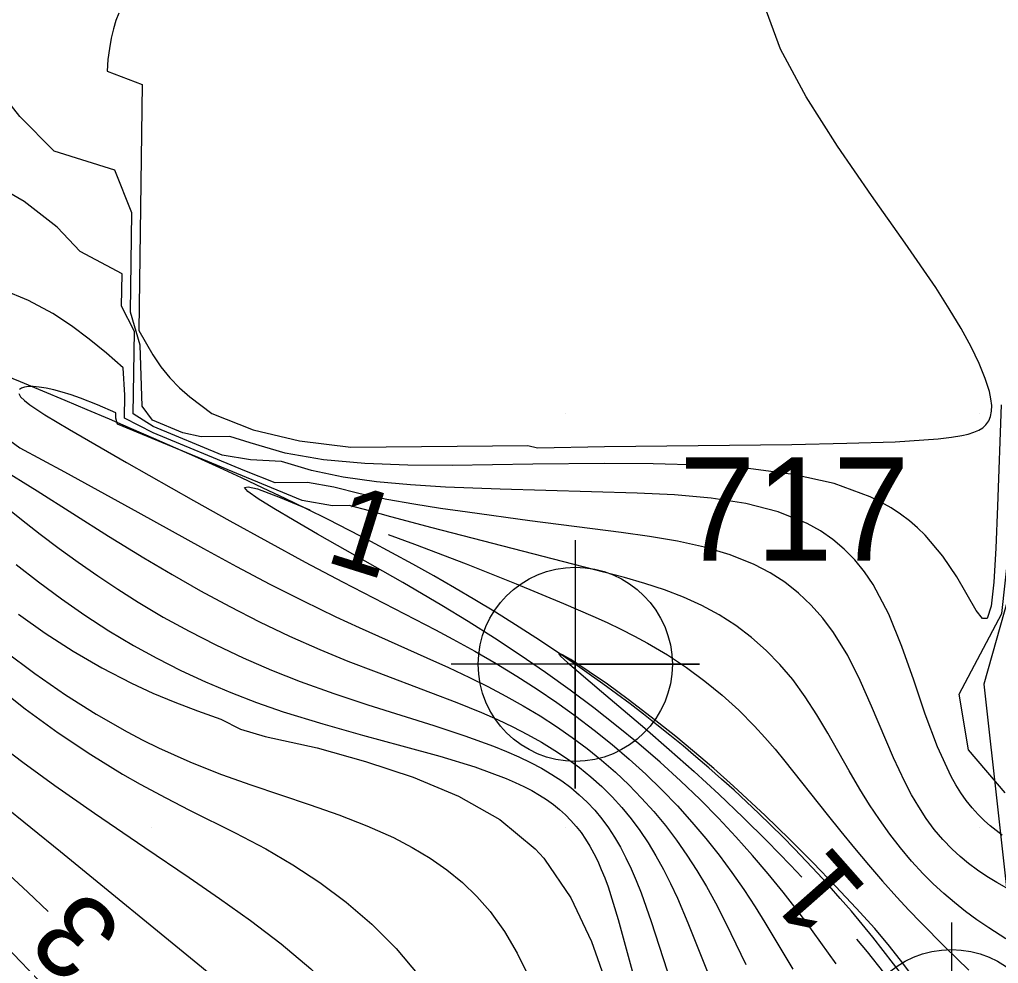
# Model space of a CAD drawing. Extents: x 2602990 to 2605851, y 618069 to 619180.
# Drawn here: x 2603836.82 to 2603860.46, y 618406.71 to 618429.51 of the extents above; entities that cross this region are included whole.
import ezdxf

# ---------------------------------------------------------------- set-up
doc = ezdxf.new("R2010")
doc.units = 0
for name, color, linetype in [('DTM Contours Major', 7, 'Continuous'), ('DTM Contours Minor', 7, 'Continuous'), ('DTM Contours Minor Text', 7, 'Continuous'), ('Exist DTM Breakline', 7, 'Continuous'), ('Exist DTM Breakline Cogo Number', 7, 'Continuous'), ('Exist DTM Breakline Cogo Point CELL', 7, 'Continuous'), ('Exist DTM Crownline', 7, 'Continuous'), ('Exist DTM QL2 LIDAR Elevation Point', 7, 'Continuous'), ('Exist Roads EOP', 7, 'Continuous'), ('PH Exist DTM Obscure Area', 7, 'Continuous')]:
    doc.layers.add(name, color=color, linetype=linetype)

# ---------------------------------------------------------------- blocks, each defined once
blk = doc.blocks.new('EXIST DTM BREAKLINE COGO POINT')
at = {"layer": 'Exist DTM Breakline Cogo Point CELL'}
blk.add_lwpolyline([(0, 0.06), (0, -0.06), (0, 0), (0.06, 0), (-0.06, 0)], dxfattribs=at)
blk.add_circle((0, 0), 0.04688, dxfattribs=at)

msp = doc.modelspace()

# ---------------------------------------------------------------- linework, layer by layer
at = {"layer": 'DTM Contours Major'}
for points in [[(2603839.219, 618429.663), (2603839.146, 618429.483), (2603839.085, 618429.281), (2603839.033, 618429.057), (2603838.991, 618428.812), (2603838.956, 618428.543), (2603838.935, 618428.263), (2603839.783, 618427.937), (2603839.702, 618421.995), (2603840.038, 618421.408), (2603840.233, 618421.121), (2603840.446, 618420.857), (2603840.679, 618420.614), (2603840.93, 618420.393), (2603841.462, 618419.996), (2603842.462, 618419.598), (2603843.582, 618419.332), (2603844.824, 618419.185), (2603849.092, 618419.223), (2603849.329, 618419.165), (2603850.947, 618419.196), (2603855.472, 618419.249), (2603856.803, 618419.274), (2603857.966, 618419.314), (2603859.003, 618419.383), (2603859.325, 618419.42), (2603859.576, 618419.461), (2603859.732, 618419.497), (2603859.869, 618419.54), (2603859.985, 618419.591), (2603860.082, 618419.651), (2603860.16, 618419.722), (2603860.227, 618419.816), (2603860.272, 618419.925), (2603860.296, 618420.05), (2603860.299, 618420.191), (2603860.281, 618420.348), (2603860.244, 618420.523), (2603860.143, 618420.842), (2603859.995, 618421.204), (2603859.799, 618421.608), (2603859.558, 618422.049), (2603859.274, 618422.526), (2603858.947, 618423.037), (2603858.21, 618424.11), (2603857.394, 618425.26), (2603856.572, 618426.449), (2603855.817, 618427.639), (2603855.202, 618428.791), (2603854.802, 618429.866)], [(2603836.74, 618416.35), (2603837.281, 618415.926), (2603837.834, 618415.517), (2603838.4, 618415.124), (2603838.98, 618414.749), (2603839.576, 618414.392), (2603840.138, 618414.083), (2603840.715, 618413.79), (2603841.309, 618413.514), (2603841.919, 618413.256), (2603842.545, 618413.014), (2603843.19, 618412.79), (2603844.141, 618412.496), (2603845.105, 618412.227), (2603846.055, 618411.972), (2603846.967, 618411.719), (2603847.815, 618411.458), (2603848.575, 618411.178), (2603848.791, 618411.084), (2603848.997, 618410.987), (2603849.191, 618410.886), (2603849.375, 618410.78), (2603849.548, 618410.669), (2603849.712, 618410.552), (2603849.863, 618410.43), (2603850.005, 618410.302), (2603850.138, 618410.167), (2603850.263, 618410.023), (2603850.381, 618409.872), (2603850.491, 618409.711), (2603850.594, 618409.544), (2603850.691, 618409.367), (2603850.783, 618409.18), (2603850.87, 618408.984), (2603850.953, 618408.779), (2603851.033, 618408.563), (2603851.281, 618407.773), (2603851.757, 618406.004)]]:
    msp.add_lwpolyline(points, dxfattribs=at)
at = {"layer": 'DTM Contours Minor'}
for points in [[(2603860.525, 618420.205), (2603860.44, 618417.754), (2603860.4, 618416.738), (2603860.352, 618415.921), (2603860.285, 618415.342), (2603860.192, 618415.046), (2603860.079, 618415.041), (2603859.927, 618415.24), (2603859.459, 618416.047), (2603859.12, 618416.551), (2603858.695, 618417.052), (2603858.51, 618417.231), (2603858.31, 618417.402), (2603858.096, 618417.564), (2603857.867, 618417.715), (2603857.623, 618417.855), (2603857.363, 618417.984), (2603856.491, 618418.301), (2603855.503, 618418.523), (2603854.427, 618418.665), (2603853.29, 618418.744), (2603852.121, 618418.778), (2603850.945, 618418.783), (2603849.215, 618418.767), (2603847.27, 618418.742), (2603846.197, 618418.747), (2603845.156, 618418.786), (2603844.163, 618418.878), (2603843.234, 618419.037), (2603842.388, 618419.283), (2603841.902, 618419.435), (2603841.207, 618419.428), (2603840.765, 618419.53), (2603840.034, 618419.833), (2603839.784, 618420.171), (2603839.731, 618421.643), (2603839.497, 618422.442), (2603839.529, 618424.842), (2603839.123, 618425.875), (2603837.654, 618426.331), (2603836.827, 618427.169), (2603835.459, 618428.909)], [(2603860.624, 618410.837), (2603859.739, 618411.875), (2603859.513, 618413.219), (2603860.54, 618415.165), (2603860.711, 618416.699), (2603861.036, 618418.307), (2603861.693, 618420.09), (2603862.153, 618421.697), (2603862.155, 618423.07), (2603861.988, 618426.905), (2603863.727, 618427.514), (2603864.308, 618428.029), (2603865.021, 618428.297), (2603865.825, 618428.326), (2603866.676, 618428.123), (2603867.532, 618427.696), (2603868.349, 618427.051), (2603868.751, 618426.728)], [(2603860.554, 618409.812), (2603860.404, 618409.92), (2603860.261, 618410.035), (2603860.124, 618410.156), (2603859.97, 618410.31), (2603859.824, 618410.474), (2603859.686, 618410.648), (2603859.557, 618410.832), (2603859.435, 618411.025), (2603859.319, 618411.229), (2603858.986, 618411.947), (2603858.693, 618412.733), (2603858.416, 618413.553), (2603858.13, 618414.371), (2603857.812, 618415.152), (2603857.438, 618415.861), (2603857.225, 618416.172), (2603856.993, 618416.458), (2603856.739, 618416.718), (2603856.464, 618416.951), (2603856.166, 618417.158), (2603855.844, 618417.339), (2603855.141, 618417.622), (2603854.361, 618417.82), (2603853.522, 618417.95), (2603852.641, 618418.028), (2603851.735, 618418.071), (2603848.43, 618418.164), (2603847.106, 618418.216), (2603846.265, 618418.268), (2603845.439, 618418.345), (2603844.638, 618418.459), (2603843.871, 618418.619), (2603843.148, 618418.837), (2603842.401, 618418.876), (2603841.713, 618418.989), (2603840.046, 618419.679), (2603839.568, 618419.983), (2603839.595, 618421.977), (2603839.286, 618422.588), (2603839.297, 618423.367), (2603838.284, 618423.91), (2603837.726, 618424.495), (2603836.932, 618425.118), (2603836.023, 618425.639)], [(2603860.666, 618408.533), (2603860.419, 618408.669), (2603860.182, 618408.812), (2603859.956, 618408.963), (2603859.74, 618409.123), (2603859.535, 618409.293), (2603859.34, 618409.474), (2603859.12, 618409.705), (2603858.913, 618409.951), (2603858.719, 618410.214), (2603858.536, 618410.492), (2603858.363, 618410.786), (2603858.199, 618411.096), (2603857.924, 618411.682), (2603857.398, 618412.926), (2603857.123, 618413.549), (2603856.821, 618414.147), (2603856.482, 618414.703), (2603856.222, 618415.05), (2603855.939, 618415.368), (2603855.632, 618415.657), (2603855.301, 618415.917), (2603854.945, 618416.148), (2603854.565, 618416.348), (2603853.986, 618416.582), (2603853.366, 618416.766), (2603852.713, 618416.91), (2603852.037, 618417.025), (2603851.346, 618417.121), (2603849.147, 618417.402), (2603847.64, 618417.608), (2603846.99, 618417.701), (2603846.339, 618417.804), (2603845.69, 618417.92), (2603845.046, 618418.055), (2603844.41, 618418.216), (2603843.773, 618418.325), (2603842.997, 618418.317), (2603842.264, 618418.612), (2603840.046, 618419.531), (2603839.355, 618419.878), (2603839.363, 618420.434), (2603839.324, 618421.1), (2603838.917, 618421.451), (2603838.504, 618421.791), (2603838.074, 618422.115), (2603837.62, 618422.412), (2603837.034, 618422.726), (2603836.414, 618422.985)], [(2603836.799, 618420.476), (2603836.845, 618420.398), (2603836.936, 618420.307), (2603837.067, 618420.203), (2603837.234, 618420.087), (2603837.432, 618419.96), (2603838.027, 618419.604), (2603839.399, 618418.814), (2603841.018, 618417.896), (2603841.902, 618417.402), (2603842.81, 618416.901), (2603843.722, 618416.407), (2603844.618, 618415.932), (2603846.866, 618414.77), (2603847.288, 618414.545), (2603847.817, 618414.252), (2603848.332, 618413.953), (2603848.833, 618413.649), (2603849.321, 618413.336), (2603849.796, 618413.015), (2603850.259, 618412.685), (2603850.7, 618412.349), (2603851.13, 618412.003), (2603851.546, 618411.647), (2603851.948, 618411.28), (2603852.335, 618410.904), (2603852.708, 618410.518), (2603853.06, 618410.127), (2603853.396, 618409.729), (2603853.717, 618409.324), (2603854.023, 618408.913), (2603854.313, 618408.498), (2603854.588, 618408.08), (2603854.823, 618407.701), (2603855.492, 618406.578)], [(2603860.64, 618407.305), (2603860.227, 618407.571), (2603859.943, 618407.767), (2603859.667, 618407.97), (2603859.4, 618408.183), (2603859.141, 618408.404), (2603858.889, 618408.635), (2603858.646, 618408.877), (2603858.365, 618409.182), (2603858.095, 618409.503), (2603857.836, 618409.838), (2603857.587, 618410.186), (2603857.347, 618410.546), (2603857.116, 618410.919), (2603856.855, 618411.365), (2603856.341, 618412.273), (2603856.074, 618412.72), (2603855.794, 618413.154), (2603855.492, 618413.567), (2603855.183, 618413.932), (2603854.851, 618414.272), (2603854.495, 618414.585), (2603854.118, 618414.871), (2603853.719, 618415.128), (2603853.3, 618415.356), (2603852.858, 618415.557), (2603852.397, 618415.733), (2603851.921, 618415.888), (2603851.433, 618416.03), (2603850.935, 618416.163), (2603846.789, 618417.23), (2603845.784, 618417.499), (2603845.272, 618417.645), (2603844.778, 618417.772), (2603844.378, 618417.768), (2603843.645, 618417.892), (2603839.187, 618419.739), (2603839.143, 618419.885), (2603839.145, 618420.012), (2603838.706, 618420.201), (2603838.295, 618420.363), (2603838.065, 618420.444), (2603837.848, 618420.512), (2603837.646, 618420.566), (2603837.461, 618420.607), (2603837.294, 618420.633), (2603837.147, 618420.645), (2603837.035, 618420.643), (2603836.941, 618420.629), (2603836.869, 618420.606), (2603836.82, 618420.572)], [(2603836.583, 618419.344), (2603836.829, 618419.166), (2603837.909, 618418.585), (2603839.675, 618417.609), (2603841.26, 618416.734), (2603842.063, 618416.299), (2603842.867, 618415.875), (2603843.667, 618415.468), (2603844.457, 618415.084), (2603845.023, 618414.822), (2603846.66, 618414.095), (2603847.181, 618413.86), (2603847.687, 618413.621), (2603848.133, 618413.399), (2603848.567, 618413.171), (2603848.987, 618412.935), (2603849.394, 618412.691), (2603849.787, 618412.437), (2603850.168, 618412.173), (2603850.528, 618411.904), (2603850.877, 618411.623), (2603851.212, 618411.33), (2603851.534, 618411.025), (2603851.843, 618410.708), (2603852.139, 618410.379), (2603852.417, 618410.041), (2603852.683, 618409.69), (2603852.936, 618409.328), (2603853.178, 618408.955), (2603853.408, 618408.571), (2603853.627, 618408.177), (2603853.88, 618407.687), (2603854.364, 618406.691)], [(2603836.33, 618418.694), (2603837.247, 618418.125), (2603838.97, 618417.034), (2603839.825, 618416.507), (2603840.502, 618416.107), (2603841.194, 618415.713), (2603841.9, 618415.332), (2603842.616, 618414.966), (2603843.341, 618414.618), (2603844.072, 618414.293), (2603844.752, 618414.014), (2603845.429, 618413.752), (2603846.748, 618413.258), (2603847.378, 618413.016), (2603847.978, 618412.771), (2603848.363, 618412.601), (2603848.733, 618412.426), (2603849.087, 618412.244), (2603849.425, 618412.056), (2603849.749, 618411.859), (2603850.057, 618411.654), (2603850.346, 618411.442), (2603850.62, 618411.219), (2603850.882, 618410.986), (2603851.13, 618410.739), (2603851.366, 618410.48), (2603851.59, 618410.207), (2603851.8, 618409.923), (2603851.999, 618409.624), (2603852.189, 618409.312), (2603852.37, 618408.985), (2603852.543, 618408.644), (2603852.708, 618408.289), (2603852.961, 618407.693), (2603853.456, 618406.449)], [(2603835.495, 618418.532), (2603836.867, 618417.435), (2603837.32, 618417.082), (2603837.776, 618416.737), (2603838.238, 618416.4), (2603838.709, 618416.071), (2603839.191, 618415.75), (2603839.687, 618415.437), (2603840.291, 618415.079), (2603840.916, 618414.735), (2603841.56, 618414.405), (2603842.223, 618414.092), (2603842.903, 618413.797), (2603843.598, 618413.522), (2603844.414, 618413.23), (2603845.234, 618412.96), (2603846.828, 618412.458), (2603847.574, 618412.212), (2603848.265, 618411.961), (2603848.579, 618411.834), (2603848.876, 618411.703), (2603849.159, 618411.567), (2603849.425, 618411.425), (2603849.677, 618411.276), (2603849.914, 618411.12), (2603850.133, 618410.958), (2603850.338, 618410.787), (2603850.531, 618410.605), (2603850.713, 618410.413), (2603850.883, 618410.208), (2603851.043, 618409.991), (2603851.192, 618409.763), (2603851.333, 618409.522), (2603851.466, 618409.267), (2603851.593, 618408.998), (2603851.714, 618408.715), (2603851.83, 618408.418), (2603852.072, 618407.727), (2603852.56, 618406.235)], [(2603856.539, 618406.706), (2603855.798, 618407.733), (2603855.6, 618407.997), (2603855.263, 618408.433), (2603854.904, 618408.874), (2603854.524, 618409.321), (2603854.123, 618409.77), (2603853.7, 618410.22), (2603853.255, 618410.669), (2603852.782, 618411.122), (2603852.288, 618411.571), (2603851.774, 618412.016), (2603851.241, 618412.455), (2603850.689, 618412.888), (2603850.12, 618413.314), (2603849.524, 618413.741), (2603848.913, 618414.158), (2603848.29, 618414.567), (2603847.657, 618414.968), (2603847.017, 618415.359), (2603846.078, 618415.912), (2603844.015, 618417.084), (2603843.45, 618417.408), (2603842.963, 618417.696), (2603842.581, 618417.934), (2603842.335, 618418.11), (2603842.253, 618418.209), (2603842.34, 618418.225), (2603842.57, 618418.174), (2603843.114, 618417.963), (2603843.829, 618417.667)], [(2603845.719, 618417.075), (2603846.362, 618416.837), (2603847.603, 618416.363), (2603848.81, 618415.882), (2603849.959, 618415.405), (2603850.667, 618415.099), (2603851.009, 618414.943), (2603851.343, 618414.784), (2603851.669, 618414.619), (2603851.988, 618414.447), (2603852.467, 618414.163), (2603852.928, 618413.857), (2603853.369, 618413.532), (2603853.791, 618413.188), (2603854.191, 618412.826), (2603854.57, 618412.446), (2603854.822, 618412.171), (2603855.066, 618411.889), (2603855.303, 618411.601), (2603856.323, 618410.307), (2603856.652, 618409.9), (2603856.985, 618409.494), (2603857.323, 618409.094), (2603857.664, 618408.7), (2603858.008, 618408.316), (2603858.297, 618408.003), (2603858.586, 618407.699), (2603859.167, 618407.11), (2603859.747, 618406.547)], [(2603836.791, 618415.151), (2603837.441, 618414.69), (2603838.112, 618414.256), (2603838.806, 618413.853), (2603839.523, 618413.483), (2603840.041, 618413.244), (2603840.573, 618413.02), (2603841.12, 618412.81), (2603841.684, 618412.612), (2603842.157, 618412.37), (2603842.752, 618412.195), (2603844.007, 618411.922), (2603845.177, 618411.589), (2603846.33, 618411.211), (2603847.425, 618410.756), (2603848.421, 618410.19), (2603849.275, 618409.481), (2603849.479, 618409.257), (2603849.499, 618409.234), (2603850.136, 618408.3), (2603850.63, 618407.244), (2603851.025, 618406.12)], [(2603836.459, 618414.263), (2603837.188, 618413.713), (2603837.927, 618413.201), (2603838.673, 618412.73), (2603839.42, 618412.305), (2603839.797, 618412.108), (2603840.173, 618411.923), (2603840.551, 618411.748), (2603840.93, 618411.583), (2603841.312, 618411.427), (2603841.696, 618411.279), (2603842.409, 618411.023), (2603843.837, 618410.543), (2603844.534, 618410.299), (2603845.208, 618410.038), (2603845.85, 618409.752), (2603846.304, 618409.515), (2603846.735, 618409.257), (2603847.139, 618408.974), (2603847.517, 618408.667), (2603847.866, 618408.331), (2603848.184, 618407.967), (2603848.532, 618407.482), (2603848.838, 618406.96), (2603849.108, 618406.407)], [(2603857.474, 618407.559), (2603857.026, 618408.047), (2603856.527, 618408.579), (2603855.986, 618409.139), (2603855.415, 618409.714), (2603854.824, 618410.289), (2603854.065, 618410.996), (2603853.591, 618411.417), (2603853.275, 618411.689), (2603852.667, 618412.193), (2603852.077, 618412.662), (2603851.521, 618413.085), (2603851.017, 618413.454), (2603850.58, 618413.759), (2603850.137, 618414.05), (2603849.936, 618414.167), (2603849.864, 618414.197), (2603849.848, 618414.198), (2603849.846, 618414.189), (2603849.887, 618414.137), (2603850.052, 618413.982), (2603850.876, 618413.28), (2603851.92, 618412.392), (2603852.506, 618411.882), (2603853.11, 618411.345), (2603853.707, 618410.797), (2603854.297, 618410.237), (2603854.877, 618409.666), (2603855.443, 618409.088), (2603855.714, 618408.799)], [(2603836.155, 618413.487), (2603836.957, 618412.859), (2603837.756, 618412.281), (2603838.543, 618411.756), (2603839.309, 618411.286), (2603839.73, 618411.045), (2603840.349, 618410.711), (2603840.924, 618410.418), (2603842.029, 618409.868), (2603842.397, 618409.677), (2603842.767, 618409.477), (2603843.421, 618409.096), (2603844.072, 618408.669), (2603844.711, 618408.194), (2603845.33, 618407.664), (2603845.918, 618407.074), (2603846.467, 618406.419)], [(2603836.118, 618412.165), (2603836.898, 618411.575), (2603837.671, 618411.013), (2603838.63, 618410.34), (2603839.842, 618409.514), (2603840.916, 618408.789), (2603841.651, 618408.284), (2603842.396, 618407.752), (2603843.135, 618407.188), (2603843.853, 618406.586), (2603844.535, 618405.942), (2603845.166, 618405.251), (2603845.717, 618404.537), (2603846.217, 618403.793), (2603846.679, 618403.036), (2603847.532, 618401.555), (2603847.575, 618401.483)], [(2603835.648, 618411.159), (2603837.806, 618409.415), (2603841.216, 618406.627), (2603841.777, 618406.161), (2603842.337, 618405.676), (2603842.584, 618405.449)], [(2603836.231, 618409.161), (2603837.018, 618408.433), (2603837.51, 618407.968)], [(2603835.9, 618407.73), (2603836.858, 618406.745), (2603838.383, 618405.146), (2603840.751, 618402.651), (2603841.332, 618402.019), (2603841.615, 618401.699), (2603842.151, 618401.067), (2603842.967, 618400.078), (2603843.253, 618399.737), (2603843.721, 618399.194), (2603844.214, 618398.64), (2603844.732, 618398.082), (2603845.271, 618397.524), (2603845.83, 618396.97), (2603846.406, 618396.426), (2603846.984, 618395.906), (2603847.57, 618395.4), (2603849.299, 618393.948), (2603849.841, 618393.484), (2603850.186, 618393.179), (2603850.299, 618393.074)], [(2603858.455, 618406.311), (2603858.152, 618406.716), (2603857.829, 618407.126), (2603857.474, 618407.559)], [(2603857.037, 618407.3), (2603857.29, 618406.99), (2603857.683, 618406.49)]]:
    msp.add_lwpolyline(points, dxfattribs=at)
at = {"layer": 'Exist DTM Breakline'}
msp.add_spline([(2603855.563, 618358.479), (2603862.541, 618379.668), (2603863.479, 618393.143), (2603859.324, 618404.705), (2603850.242, 618413.937), (2603817.732, 618430.625), (2603801.671, 618450.879), (2603791.4, 618462.329), (2603774.148, 618477.183)], degree=3, dxfattribs=at)
at = {"layer": 'Exist DTM Crownline'}
msp.add_spline([(2603233.488, 618380.754), (2603285.185, 618400.095), (2603335.457, 618418.629), (2603390.812, 618439.069), (2603440.087, 618457.325), (2603493.996, 618477.231), (2603542.655, 618495.301), (2603600.808, 618516.867), (2603653.659, 618536.362), (2603706.222, 618555.742), (2603764.811, 618577.593), (2603823.52, 618599.847), (2603878.564, 618620.56), (2603937.951, 618643.078), (2603997.369, 618665.789), (2604036.209, 618680.665), (2604055.311, 618688.017)], degree=3, dxfattribs=at)
at = {"layer": 'Exist DTM QL2 LIDAR Elevation Point'}
for p, q in [((2603840, 618420), (2603840, 618420)), ((2603850, 618420), (2603850, 618420)), ((2603860, 618420), (2603860, 618420)), ((2603840, 618410), (2603840, 618410)), ((2603850, 618410), (2603850, 618410)), ((2603860, 618410), (2603860, 618410))]:
    msp.add_line(p, q, dxfattribs=at)
at = {"layer": 'Exist Roads EOP'}
for points in [[(2603230.17, 618389.98), (2603282.929, 618409.597), (2603332.773, 618427.868), (2603388.167, 618448.413), (2603437.203, 618466.721), (2603490.778, 618486.527), (2603539.039, 618504.558), (2603597.451, 618526.156), (2603651.053, 618545.972), (2603705.208, 618566.084), (2603762.02, 618587.183), (2603820.334, 618609.162), (2603876.341, 618629.99), (2603934.909, 618652.28), (2603996.409, 618675.568), (2604033.216, 618689.957), (2604052.01, 618697.199)], [(2604034.633, 618668.486), (2603984.89, 618650.123), (2603936.767, 618631.654), (2603888.195, 618613.335), (2603837.766, 618594.258), (2603782.918, 618573.705), (2603731.939, 618554.39), (2603671.126, 618532.171), (2603621.822, 618514.106), (2603561.545, 618491.877), (2603506.421, 618471.293), (2603452.163, 618451.33), (2603398.364, 618431.316), (2603341.431, 618410.355), (2603281.65, 618388.199), (2603223.033, 618366.475), (2603185.717, 618352.612)]]:
    msp.add_spline(points, degree=3, dxfattribs=at)
at = {"layer": 'PH Exist DTM Obscure Area'}
msp.add_lwpolyline([(2603890.53, 618364.426), (2603890.34, 618370.773), (2603891.443, 618377.134), (2603891.718, 618383.955), (2603891.876, 618390.776), (2603893.901, 618398.793), (2603897.709, 618405.067), (2603892.346, 618411.472), (2603884.765, 618416.441), (2603867.09, 618420.002), (2603861.806, 618419.472), (2603860.111, 618413.457), (2603861.158, 618404.063), (2603861.399, 618393.25), (2603861.191, 618380.551), (2603855.042, 618373.31), (2603845.35, 618377.902), (2603837.855, 618385.694), (2603832.954, 618392.809)], dxfattribs=at)

# ---------------------------------------------------------------- block references
at = {"layer": 'Exist DTM Breakline Cogo Point CELL', "xscale": 50, "yscale": 50}
for p in [(2603850.242, 618413.937), (2603859.324, 618404.705)]:
    msp.add_blockref('EXIST DTM BREAKLINE COGO POINT', p, dxfattribs=at)

# ---------------------------------------------------------------- texts
at = {"layer": 'DTM Contours Minor Text'}
for s, rotation, p in [('1', 342.5851, (2603844.157, 618416.435)), ('1', 131.4244, (2603857.345, 618408.486)), ('3', 136.5815, (2603839.4, 618407.559))]:
    msp.add_text(s, height=2, rotation=rotation, dxfattribs=at).set_placement(p)
at = {"layer": 'Exist DTM Breakline Cogo Number'}
msp.add_text('717', height=2.5, dxfattribs=at).set_placement((2603852.742, 618416.437))

doc.saveas('drawing.dxf')
